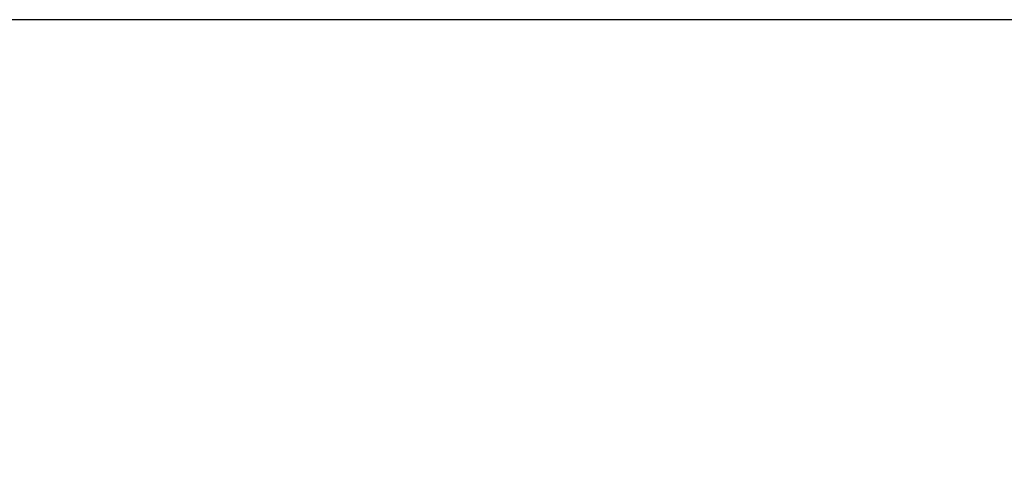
# Model space of a CAD drawing. Header units: millimetres. Extents: x -238874 to 551972, y -298952 to 658415.
# Tile 4 of 656: x 0.3483 to 0.4433, y 1.1684 to 1.213. Entities that reach past the tile are written whole.
import ezdxf

# ---------------------------------------------------------------- set-up
doc = ezdxf.new("R2010")
doc.units = ezdxf.units.MM
doc.header["$LTSCALE"] = 20
doc.layers.add('CKTABULKY', color=7, linetype='Continuous', lineweight=25)

msp = doc.modelspace()

# ---------------------------------------------------------------- linework, layer by layer
at = {"layer": 'CKTABULKY'}
msp.add_lwpolyline([(2.2, 0), (2.2, 1.213), (0, 1.213), (0, 0), (2.2, 0)], dxfattribs=at)
msp.add_lwpolyline([(2.2, 0), (2.2, 1.213), (0, 1.213), (0, 0), (2.2, 0)], dxfattribs=at)
msp.add_lwpolyline([(2.2, 0), (2.2, 1.213), (0, 1.213), (0, 0), (2.2, 0)], dxfattribs=at)
msp.add_lwpolyline([(2.2, 0), (2.2, 1.213), (0, 1.213), (0, 0), (2.2, 0)], dxfattribs=at)
msp.add_lwpolyline([(2.2, 0), (2.2, 1.213), (0, 1.213), (0, 0), (2.2, 0)], dxfattribs=at)
msp.add_lwpolyline([(2.2, 0), (2.2, 1.213), (0, 1.213), (0, 0), (2.2, 0)], dxfattribs=at)
msp.add_lwpolyline([(2.2, 0), (2.2, 1.213), (0, 1.213), (0, 0), (2.2, 0)], dxfattribs=at)
msp.add_lwpolyline([(2.2, 0), (2.2, 1.213), (0, 1.213), (0, 0), (2.2, 0)], dxfattribs=at)
msp.add_lwpolyline([(2.2, 0), (2.2, 1.213), (0, 1.213), (0, 0), (2.2, 0)], dxfattribs=at)
msp.add_lwpolyline([(2.2, 0), (2.2, 1.213), (0, 1.213), (0, 0), (2.2, 0)], dxfattribs=at)
msp.add_lwpolyline([(2.2, 0), (2.2, 1.213), (0, 1.213), (0, 0), (2.2, 0)], dxfattribs=at)
at = {"layer": 'CKTABULKY', "color": 0}
msp.add_lwpolyline([(2.2, 0), (2.2, 1.213), (0, 1.213), (0, 0), (2.2, 0)], dxfattribs=at)

doc.saveas('drawing.dxf')
